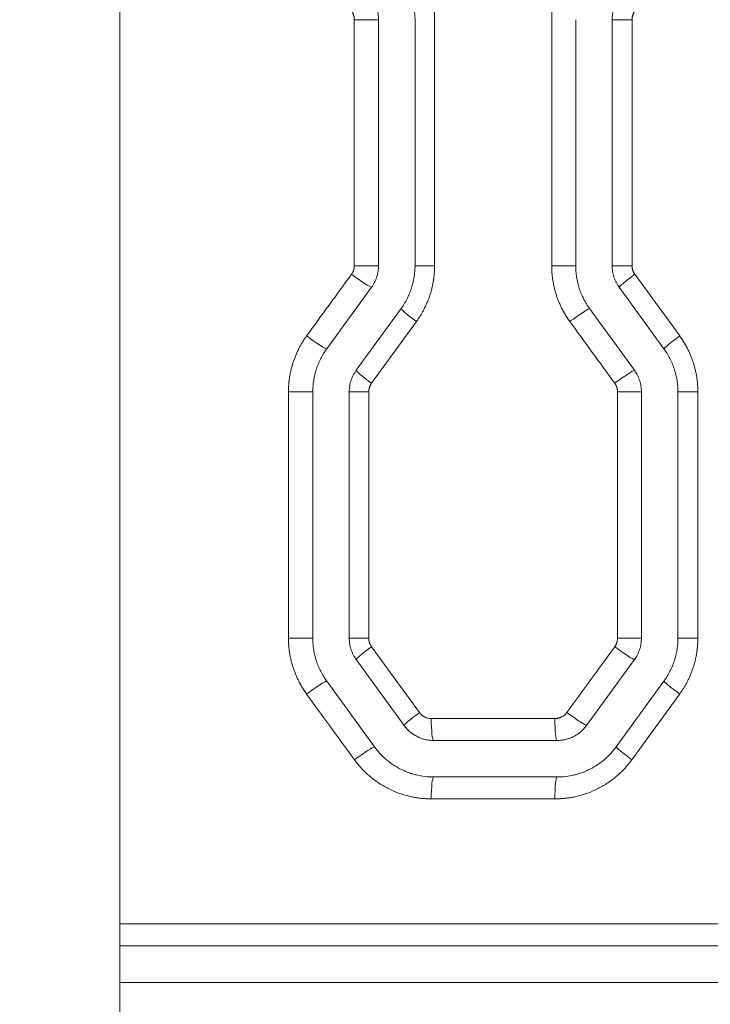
# Model space of a CAD drawing. Header units: millimetres. Extents: x 0 to 594, y 0 to 420.
# Tile 216 of 420: x 259.78 to 264.51, y 305.57 to 312.32. Entities that reach past the tile are written whole.
import ezdxf

# ---------------------------------------------------------------- set-up
doc = ezdxf.new("R2010")
doc.units = ezdxf.units.MM
doc.layers.add('1', color=7, linetype='Continuous', true_color=0xffffff)
doc.styles.add('Arial Unicode MS', font='txt')
doc.dimstyles.get("Standard").update_dxf_attribs({"dimtxt": 0.18, "dimasz": 0.18, "dimexe": 0.18, "dimexo": 0.0625, "dimgap": 0.09, "dimtad": 0, "dimtih": 1, "dimtoh": 1, "dimdec": 4, "dimzin": 0, "dimdsep": 46, "dimtxsty": 'Standard', "dimcen": 0.09, "dimadec": 0, "dimazin": 0, "dimtfac": 1, "dimtdec": 4, "dimtofl": 0, "dimtmove": 0, "dimatfit": 3, "dimfxl": 0, "dimtolj": 1, "dimtzin": 0, "dimarcsym": 0})

# ---------------------------------------------------------------- blocks, each defined once
blk = doc.blocks.new('_U0')
at = {"layer": '1', "color": 18, "lineweight": 13}
for p, q in [((147.6569, 304.1723), (147.6569, 390.192)), ((305.8469, 301.3923), (305.8469, 390.192)), ((147.6569, 388.192), (198.8518, 388.192)), ((305.8469, 388.192), (254.6521, 388.192))]:
    blk.add_line(p, q, dxfattribs=at)
at = {"layer": '1', "color": 18}
for points in [[(147.6569, 388.192), (151.1569, 389.1299), (151.1569, 387.2542)], [(305.8469, 388.192), (302.3469, 387.2542), (302.3469, 389.1299)]]:
    blk.add_solid(points, dxfattribs=at)
at = {"layer": '1', "color": 18, "linetype": 'Continuous', "lineweight": 13, "char_height": 3.5, "attachment_point": 7, "line_spacing_factor": 1.047437, "style": 'Arial Unicode MS'}
for s, insert in [('\\fArial Unicode MS|b0|i0;\\W1.0000;3.16', (200.5373, 385.5562)), ('\\fArial Unicode MS|b0|i0;\\W1.0000;LIFT POINT SPAN', (213.2036, 385.5562))]:
    blk.add_mtext(s, dxfattribs=dict(at, insert=insert))
blk = doc.blocks.new('_U8')
at = {"layer": '1', "color": 18, "lineweight": 13}
for p, q in [((305.8469, 341.6323), (287.0636, 341.6323)), ((289.0636, 341.6323), (289.0636, 254.0957)), ((305.8469, 301.3923), (287.0636, 301.3923)), ((289.0636, 254.0957), (284.0636, 254.0957))]:
    blk.add_line(p, q, dxfattribs=at)
at = {"layer": '1', "color": 18}
for points in [[(289.0636, 341.6323), (290.0014, 338.1323), (288.1258, 338.1323)], [(289.0636, 301.3923), (288.1258, 304.8923), (290.0014, 304.8923)]]:
    blk.add_solid(points, dxfattribs=at)
at = {"layer": '1', "color": 18, "linetype": 'Continuous', "lineweight": 13, "char_height": 3.5, "attachment_point": 7, "line_spacing_factor": 1.047437, "style": 'Arial Unicode MS'}
for s, insert in [('\\fArial Unicode MS|b0|i0;\\W1.0000;0.8', (259.842, 251.4599)), ('\\fArial Unicode MS|b0|i0;\\W1.0000;CTRS', (269.7891, 251.4599)), ('\\fArial Unicode MS|b0|i0;\\W1.0000;AFT LIFT POINTS', (259.842, 244.3979))]:
    blk.add_mtext(s, dxfattribs=dict(at, insert=insert))

msp = doc.modelspace()

# ---------------------------------------------------------------- linework, layer by layer
at = {"layer": '1', "color": 155, "linetype": 'Continuous', "lineweight": 13}
for p, q in [((260.4707, 304.5772), (260.4707, 323.4831)), ((262.2415, 312.3165), (262.0757, 312.3165)), ((262.0757, 310.6314), (262.0757, 312.3165)), ((262.2415, 310.6314), (262.2415, 312.3165)), ((262.4915, 310.6314), (262.4915, 312.3165)), ((262.6255, 312.3165), (262.6255, 310.6314)), ((263.4273, 310.6314), (263.4273, 312.3165)), ((263.5915, 310.6314), (263.5915, 312.3165)), ((263.8415, 310.6314), (263.8415, 312.3165)), ((263.8415, 312.3165), (263.9773, 312.3165)), ((263.9773, 312.3165), (263.9773, 310.6314)), ((262.2415, 310.6314), (262.0757, 310.6314)), ((262.4915, 310.6314), (262.6255, 310.6314)), ((263.5915, 310.6314), (263.4273, 310.6314)), ((263.8415, 310.6314), (263.9773, 310.6314)), ((263.9964, 310.5726), (264.3036, 310.1504)), ((261.887, 310.0622), (262.1938, 310.4844)), ((264.196, 310.0622), (263.8893, 310.4844)), ((262.0893, 309.9153), (262.396, 310.3375)), ((263.9938, 309.9153), (263.687, 310.3375)), ((262.5012, 310.2493), (262.194, 309.8271)), ((261.7915, 309.7683), (261.6251, 309.7683)), ((261.6251, 308.0808), (261.6251, 309.7683)), ((261.7915, 308.0808), (261.7915, 309.7683)), ((262.0415, 308.0808), (262.0415, 309.7683)), ((262.0415, 309.7683), (262.1749, 309.7683)), ((262.1749, 309.7683), (262.1749, 308.0808)), ((264.0415, 309.7683), (263.8779, 309.7683)), ((263.8779, 308.0808), (263.8779, 309.7683)), ((264.0415, 308.0808), (264.0415, 309.7683)), ((264.2915, 309.7683), (264.4279, 309.7683)), ((264.2915, 308.0808), (264.2915, 309.7683)), ((264.4279, 309.7683), (264.4279, 308.0808)), ((261.7915, 308.0808), (261.6251, 308.0808)), ((262.0415, 308.0808), (262.1749, 308.0808)), ((264.0415, 308.0808), (263.8779, 308.0808)), ((264.2915, 308.0808), (264.4279, 308.0808)), ((262.194, 308.022), (262.5218, 307.5714)), ((262.4166, 307.4832), (262.0893, 307.9338)), ((263.6664, 307.4832), (263.9938, 307.9338)), ((262.2144, 307.3363), (261.887, 307.7869)), ((263.8686, 307.3363), (264.196, 307.7869)), ((264.3036, 307.6987), (263.9758, 307.2481)), ((262.6028, 307.5302), (263.4492, 307.5302)), ((262.6189, 307.3802), (263.4641, 307.3802)), ((263.4641, 307.1302), (262.6189, 307.1302)), ((263.4492, 306.9802), (262.6028, 306.9802)), ((260.4709, 306.1233), (273.8408, 306.1233)), ((273.8415, 305.9733), (260.4708, 305.9733)), ((260.4708, 305.7233), (273.8415, 305.7233))]:
    msp.add_line(p, q, dxfattribs=at)
for centre, major_axis, ratio, start_param, end_param in [((262.0734, 310.573), (0.1214, -0.0882), 0.066197, 4.621516, 6.19276), ((264.0106, 310.5726), (-0.1214, -0.0882), 0.055681, 4.788878, 6.283185), ((262.5174, 310.2493), (-0.1214, 0.0882), 0.063788, 0, 1.483225), ((263.5664, 310.2491), (0.1214, 0.0882), 0.058086, 0.079341, 1.650584), ((261.7667, 310.1508), (0.1214, -0.0882), 0.067866, 4.619238, 6.190481), ((264.3174, 310.1504), (-0.1214, -0.0882), 0.054019, 4.786603, 6.283185), ((262.2106, 309.8271), (-0.1214, 0.0882), 0.065456, 0, 1.480947), ((263.8732, 309.8269), (0.1214, 0.0882), 0.056423, 0.077065, 1.648308), ((262.2106, 308.022), (-0.1214, -0.0882), 0.065456, 4.802239, 6.283185), ((263.8732, 308.0223), (0.1214, -0.0882), 0.056423, 4.634877, 6.206121), ((261.7667, 307.6984), (0.1214, 0.0882), 0.067866, 0.092704, 1.663947), ((264.3174, 307.6987), (-0.1214, 0.0882), 0.054019, 0, 1.496582), ((262.538, 307.5714), (-0.1214, -0.0882), 0.063676, 4.799808, 6.283185), ((263.5458, 307.5717), (0.1214, -0.0882), 0.058198, 4.632448, 6.203692), ((262.6189, 307.5302), (0, -0.15), 0.107178, 4.712389, 6.283185), ((263.4641, 307.5302), (0, -0.15), 0.09945, 4.712389, 6.283185), ((262.0941, 307.2478), (0.1214, 0.0882), 0.066085, 0.090273, 1.661516), ((263.99, 307.2481), (-0.1214, 0.0882), 0.055793, 0, 1.494154), ((262.6189, 306.9802), (0, 0.15), 0.107178, 0, 1.570796), ((263.4641, 306.9802), (0, 0.15), 0.09945, 0, 1.570796)]:
    msp.add_ellipse(centre, major_axis=major_axis, ratio=ratio, start_param=start_param, end_param=end_param, dxfattribs=at)
for points, knots in [([(262.5012, 312.6985), (262.5023, 312.6969), (262.5047, 312.6937), (262.5081, 312.6888), (262.5116, 312.6838), (262.5149, 312.6789), (262.5183, 312.6739), (262.5215, 312.6689), (262.5248, 312.6638), (262.5279, 312.6587), (262.5311, 312.6536), (262.5342, 312.6485), (262.5372, 312.6433), (262.5402, 312.6381), (262.5431, 312.6329), (262.546, 312.6277), (262.5489, 312.6224), (262.5517, 312.6171), (262.5574, 312.606), (262.5657, 312.5889), (262.576, 312.5656), (262.5853, 312.5419), (262.5936, 312.5178), (262.6011, 312.4933), (262.6076, 312.4686), (262.6131, 312.4436), (262.6168, 312.423), (262.6191, 312.4071), (262.6206, 312.3958), (262.6219, 312.3845), (262.623, 312.3732), (262.6239, 312.3619), (262.6246, 312.3506), (262.6251, 312.3392), (262.6254, 312.3279), (262.6255, 312.3203), (262.6255, 312.3165)], [0, 0, 0, 0, 0.014724, 0.029438, 0.044143, 0.058841, 0.073533, 0.08822, 0.102903, 0.117585, 0.132265, 0.146945, 0.161627, 0.176312, 0.191001, 0.205695, 0.220396, 0.235104, 0.249822, 0.312204, 0.374495, 0.436791, 0.499188, 0.561863, 0.624449, 0.687044, 0.749747, 0.777589, 0.805401, 0.833193, 0.860974, 0.888751, 0.916533, 0.94433, 0.972149, 1, 1, 1, 1]), ([(263.4273, 312.3165), (263.4273, 312.3185), (263.4273, 312.3225), (263.4274, 312.3285), (263.4275, 312.3345), (263.4277, 312.3405), (263.428, 312.3465), (263.4283, 312.3525), (263.4287, 312.3585), (263.4291, 312.3645), (263.4295, 312.3705), (263.4301, 312.3765), (263.4307, 312.3825), (263.4313, 312.3885), (263.432, 312.3944), (263.4327, 312.4004), (263.4335, 312.4064), (263.4344, 312.4123), (263.4363, 312.4247), (263.4396, 312.4434), (263.4451, 312.4682), (263.4515, 312.4929), (263.4589, 312.5173), (263.4673, 312.5415), (263.4767, 312.5653), (263.4869, 312.5888), (263.496, 312.6076), (263.5035, 312.6219), (263.5089, 312.6318), (263.5145, 312.6417), (263.5203, 312.6515), (263.5262, 312.6612), (263.5323, 312.6707), (263.5386, 312.6802), (263.545, 312.6896), (263.5494, 312.6957), (263.5517, 312.6988)], [0, 0, 0, 0, 0.014723, 0.029436, 0.044142, 0.058842, 0.073536, 0.088227, 0.102915, 0.117601, 0.132288, 0.146975, 0.161666, 0.17636, 0.191059, 0.205764, 0.220477, 0.235198, 0.24993, 0.312238, 0.374471, 0.436727, 0.499102, 0.561768, 0.624363, 0.686984, 0.74973, 0.777562, 0.805367, 0.833156, 0.860935, 0.888714, 0.916502, 0.944306, 0.972136, 1, 1, 1, 1]), ([(262.4915, 312.3165), (262.4915, 312.3297), (262.491, 312.3428), (262.4889, 312.369), (262.4858, 312.3949), (262.4807, 312.4206), (262.4761, 312.4397), (262.4745, 312.4461), (262.4718, 312.4556), (262.4709, 312.4588), (262.4689, 312.4651), (262.4679, 312.4682), (262.4628, 312.4839), (262.4583, 312.4961), (262.4483, 312.5202), (262.4374, 312.5439), (262.4247, 312.5666), (262.411, 312.5888), (262.4038, 312.5997), (262.396, 312.6104)], [0, 0, 0, 0, 0.125, 0.125, 0.25, 0.375, 0.375, 0.4375, 0.4375, 0.46875, 0.46875, 0.5, 0.5, 0.625, 0.625, 0.75, 0.875, 0.875, 1, 1, 1, 1]), ([(262.2415, 312.3165), (262.2415, 312.3297), (262.2405, 312.3427), (262.2364, 312.3684), (262.2334, 312.3811), (262.2283, 312.3968), (262.2272, 312.3999), (262.2249, 312.4061), (262.2237, 312.4091), (262.22, 312.4182), (262.2172, 312.4242), (262.2083, 312.4416), (262.2015, 312.4528), (262.1938, 312.4634)], [0, 0, 0, 0, 0.25, 0.25, 0.5, 0.5, 0.5625, 0.5625, 0.625, 0.625, 0.75, 0.75, 1, 1, 1, 1]), ([(263.8415, 312.3165), (263.8415, 312.3297), (263.8426, 312.3427), (263.8456, 312.3621), (263.8469, 312.3685), (263.8492, 312.3781), (263.85, 312.3812), (263.8518, 312.3876), (263.8528, 312.3907), (263.8579, 312.4064), (263.8629, 312.4184), (263.8747, 312.4416), (263.8815, 312.4527), (263.8893, 312.4634)], [0, 0, 0, 0, 0.25, 0.25, 0.375, 0.375, 0.4375, 0.4375, 0.5, 0.5, 0.75, 0.75, 1, 1, 1, 1]), ([(262.0757, 312.3165), (262.0756, 312.3176), (262.0756, 312.32), (262.0754, 312.3234), (262.0751, 312.3269), (262.0747, 312.3303), (262.0742, 312.3338), (262.0735, 312.3372), (262.0727, 312.3406), (262.0718, 312.3439), (262.0705, 312.3481), (262.0687, 312.3532), (262.0662, 312.3589), (262.0634, 312.3644), (262.0602, 312.3698), (262.0578, 312.3732), (262.0566, 312.3749)], [0, 0, 0, 0, 0.055909, 0.111594, 0.167126, 0.222573, 0.278007, 0.333497, 0.389113, 0.444925, 0.501002, 0.600959, 0.700439, 0.799841, 0.899563, 1, 1, 1, 1]), ([(263.9964, 312.3753), (263.9958, 312.3743), (263.9944, 312.3724), (263.9925, 312.3695), (263.9907, 312.3665), (263.989, 312.3635), (263.9875, 312.3604), (263.986, 312.3572), (263.9846, 312.354), (263.9834, 312.3508), (263.9819, 312.3466), (263.9804, 312.3414), (263.979, 312.3353), (263.978, 312.3291), (263.9774, 312.3228), (263.9774, 312.3186), (263.9773, 312.3165)], [0, 0, 0, 0, 0.055777, 0.111319, 0.166691, 0.221963, 0.277203, 0.332478, 0.387858, 0.44341, 0.499202, 0.599719, 0.699652, 0.799406, 0.899387, 1, 1, 1, 1]), ([(262.0566, 310.573), (262.0573, 310.5739), (262.0586, 310.5758), (262.0605, 310.5787), (262.0623, 310.5817), (262.064, 310.5847), (262.0655, 310.5877), (262.067, 310.5909), (262.0684, 310.594), (262.0696, 310.5973), (262.0711, 310.6014), (262.0726, 310.6066), (262.0739, 310.6127), (262.0749, 310.6189), (262.0755, 310.6251), (262.0756, 310.6293), (262.0757, 310.6314)], [0, 0, 0, 0, 0.055748, 0.111246, 0.16656, 0.221757, 0.276904, 0.332071, 0.387323, 0.44273, 0.498358, 0.599093, 0.699214, 0.799131, 0.899257, 1, 1, 1, 1]), ([(262.1938, 310.4844), (262.2015, 310.4951), (262.2083, 310.5062), (262.2201, 310.5294), (262.2252, 310.5415), (262.2302, 310.5571), (262.2312, 310.5603), (262.233, 310.5666), (262.2338, 310.5698), (262.2361, 310.5793), (262.2374, 310.5858), (262.2405, 310.6051), (262.2415, 310.6182), (262.2415, 310.6314)], [0, 0, 0, 0, 0.25, 0.25, 0.5, 0.5, 0.5625, 0.5625, 0.625, 0.625, 0.75, 0.75, 1, 1, 1, 1]), ([(262.396, 310.3375), (262.4038, 310.3482), (262.4183, 310.37), (262.4375, 310.4041), (262.4484, 310.4279), (262.4559, 310.446), (262.4583, 310.4521), (262.4617, 310.4614), (262.4629, 310.4645), (262.465, 310.4707), (262.4661, 310.4739), (262.4711, 310.4895), (262.4747, 310.5021), (262.4808, 310.5275), (262.4859, 310.5531), (262.4889, 310.579), (262.491, 310.605), (262.4915, 310.6182), (262.4915, 310.6314)], [0, 0, 0, 0, 0.125, 0.25, 0.375, 0.375, 0.4375, 0.4375, 0.46875, 0.46875, 0.5, 0.5, 0.625, 0.625, 0.75, 0.875, 0.875, 1, 1, 1, 1]), ([(262.6255, 310.6314), (262.6255, 310.6294), (262.6255, 310.6254), (262.6254, 310.6194), (262.6252, 310.6134), (262.625, 310.6074), (262.6248, 310.6014), (262.6245, 310.5954), (262.6241, 310.5894), (262.6237, 310.5834), (262.6232, 310.5774), (262.6227, 310.5714), (262.6221, 310.5655), (262.6215, 310.5595), (262.6208, 310.5535), (262.62, 310.5476), (262.6192, 310.5416), (262.6184, 310.5357), (262.6165, 310.5233), (262.6131, 310.5046), (262.6077, 310.4797), (262.6012, 310.4551), (262.5938, 310.4306), (262.5855, 310.4065), (262.5761, 310.3827), (262.5659, 310.3592), (262.5567, 310.3405), (262.5493, 310.3262), (262.5439, 310.3162), (262.5383, 310.3064), (262.5325, 310.2966), (262.5266, 310.2869), (262.5205, 310.2774), (262.5142, 310.2679), (262.5078, 310.2586), (262.5034, 310.2524), (262.5012, 310.2493)], [0, 0, 0, 0, 0.014716, 0.029423, 0.044122, 0.058815, 0.073502, 0.088186, 0.102868, 0.117548, 0.132228, 0.146909, 0.161592, 0.17628, 0.190973, 0.205672, 0.220378, 0.235094, 0.249819, 0.312173, 0.374454, 0.43676, 0.499187, 0.561832, 0.624408, 0.687012, 0.749744, 0.777572, 0.805374, 0.833159, 0.860936, 0.888714, 0.9165, 0.944305, 0.972135, 1, 1, 1, 1]), ([(263.5517, 310.2491), (263.5505, 310.2507), (263.5481, 310.2539), (263.5447, 310.2588), (263.5413, 310.2638), (263.5379, 310.2687), (263.5346, 310.2737), (263.5313, 310.2788), (263.528, 310.2838), (263.5249, 310.2889), (263.5217, 310.294), (263.5186, 310.2991), (263.5156, 310.3043), (263.5126, 310.3095), (263.5096, 310.3147), (263.5067, 310.32), (263.5039, 310.3253), (263.5011, 310.3306), (263.4953, 310.3417), (263.487, 310.3588), (263.4768, 310.3822), (263.4675, 310.4059), (263.4591, 310.43), (263.4517, 310.4545), (263.4452, 310.4793), (263.4397, 310.5043), (263.436, 310.5248), (263.4336, 310.5408), (263.4321, 310.552), (263.4308, 310.5633), (263.4298, 310.5746), (263.4289, 310.5859), (263.4282, 310.5973), (263.4277, 310.6086), (263.4274, 310.62), (263.4273, 310.6276), (263.4273, 310.6314)], [0, 0, 0, 0, 0.014725, 0.02944, 0.044147, 0.058847, 0.07354, 0.08823, 0.102916, 0.1176, 0.132283, 0.146967, 0.161652, 0.176341, 0.191033, 0.205731, 0.220436, 0.235149, 0.249872, 0.312295, 0.37463, 0.436973, 0.49942, 0.562055, 0.624602, 0.687161, 0.749828, 0.77766, 0.805463, 0.833246, 0.861017, 0.888786, 0.916559, 0.944347, 0.972158, 1, 1, 1, 1]), ([(263.687, 310.3375), (263.6793, 310.3481), (263.6648, 310.3699), (263.6457, 310.4039), (263.6347, 310.4276), (263.6272, 310.4458), (263.6236, 310.455), (263.6203, 310.4643), (263.6181, 310.4705), (263.617, 310.4736), (263.6119, 310.4893), (263.6084, 310.502), (263.6023, 310.5274), (263.5972, 310.553), (263.5941, 310.5789), (263.592, 310.605), (263.5915, 310.6182), (263.5915, 310.6314)], [0, 0, 0, 0, 0.125, 0.25, 0.375, 0.375, 0.4375, 0.46875, 0.46875, 0.5, 0.5, 0.625, 0.625, 0.75, 0.875, 0.875, 1, 1, 1, 1]), ([(263.8893, 310.4844), (263.8815, 310.4951), (263.8747, 310.5063), (263.8658, 310.5237), (263.863, 310.5297), (263.8593, 310.5388), (263.8581, 310.5418), (263.8558, 310.548), (263.8547, 310.5511), (263.8497, 310.5668), (263.8466, 310.5795), (263.8426, 310.6052), (263.8415, 310.6182), (263.8415, 310.6314)], [0, 0, 0, 0, 0.25, 0.25, 0.375, 0.375, 0.4375, 0.4375, 0.5, 0.5, 0.75, 0.75, 1, 1, 1, 1]), ([(263.9773, 310.6314), (263.9773, 310.6302), (263.9774, 310.6279), (263.9775, 310.6244), (263.9778, 310.6209), (263.9783, 310.6175), (263.9788, 310.6141), (263.9795, 310.6106), (263.9803, 310.6072), (263.9812, 310.6039), (263.9825, 310.5996), (263.9843, 310.5946), (263.9868, 310.5888), (263.9896, 310.5832), (263.9928, 310.5778), (263.9952, 310.5743), (263.9964, 310.5726)], [0, 0, 0, 0, 0.055729, 0.111232, 0.166578, 0.221836, 0.277074, 0.332361, 0.387765, 0.443356, 0.4992, 0.599632, 0.699525, 0.799282, 0.899306, 1, 1, 1, 1]), ([(261.6251, 309.7683), (261.6251, 309.7703), (261.6251, 309.7744), (261.6252, 309.7804), (261.6253, 309.7864), (261.6255, 309.7924), (261.6258, 309.7984), (261.6261, 309.8044), (261.6265, 309.8104), (261.6269, 309.8164), (261.6273, 309.8224), (261.6279, 309.8284), (261.6285, 309.8344), (261.6291, 309.8404), (261.6298, 309.8463), (261.6305, 309.8523), (261.6313, 309.8583), (261.6322, 309.8642), (261.6341, 309.8766), (261.6374, 309.8953), (261.6429, 309.9202), (261.6493, 309.9448), (261.6568, 309.9693), (261.6651, 309.9934), (261.6745, 310.0173), (261.6847, 310.0408), (261.6939, 310.0595), (261.7013, 310.0738), (261.7067, 310.0838), (261.7123, 310.0937), (261.7181, 310.1035), (261.724, 310.1131), (261.7301, 310.1227), (261.7364, 310.1322), (261.7428, 310.1415), (261.7473, 310.1477), (261.7495, 310.1508)], [0, 0, 0, 0, 0.014724, 0.029439, 0.044146, 0.058846, 0.073542, 0.088234, 0.102923, 0.117611, 0.132298, 0.146987, 0.161679, 0.176374, 0.191074, 0.205781, 0.220495, 0.235219, 0.249952, 0.312252, 0.374479, 0.43673, 0.499102, 0.561766, 0.62436, 0.686983, 0.749733, 0.777562, 0.805366, 0.833152, 0.860931, 0.88871, 0.916498, 0.944303, 0.972134, 1, 1, 1, 1]), ([(264.3036, 310.1504), (264.3048, 310.1488), (264.3072, 310.1455), (264.3106, 310.1406), (264.314, 310.1357), (264.3174, 310.1307), (264.3207, 310.1257), (264.324, 310.1207), (264.3272, 310.1157), (264.3304, 310.1106), (264.3335, 310.1055), (264.3366, 310.1003), (264.3397, 310.0952), (264.3427, 310.09), (264.3456, 310.0848), (264.3485, 310.0795), (264.3514, 310.0742), (264.3542, 310.0689), (264.3599, 310.0578), (264.3682, 310.0407), (264.3784, 310.0174), (264.3877, 309.9937), (264.3961, 309.9696), (264.4036, 309.9452), (264.41, 309.9204), (264.4156, 309.8954), (264.4192, 309.8749), (264.4216, 309.8589), (264.4231, 309.8477), (264.4244, 309.8364), (264.4255, 309.8251), (264.4264, 309.8138), (264.4271, 309.8024), (264.4276, 309.7911), (264.4279, 309.7797), (264.4279, 309.7721), (264.4279, 309.7683)], [0, 0, 0, 0, 0.014722, 0.029434, 0.044138, 0.058835, 0.073526, 0.088212, 0.102895, 0.117576, 0.132256, 0.146937, 0.161619, 0.176304, 0.190994, 0.205689, 0.22039, 0.2351, 0.249819, 0.312195, 0.374482, 0.436776, 0.499176, 0.56185, 0.624437, 0.687035, 0.749742, 0.777584, 0.805396, 0.833189, 0.860969, 0.888747, 0.916531, 0.944328, 0.972148, 1, 1, 1, 1]), ([(261.7915, 309.7683), (261.7915, 309.7815), (261.792, 309.7947), (261.7941, 309.8208), (261.7972, 309.8467), (261.8023, 309.8723), (261.8069, 309.8914), (261.8094, 309.901), (261.8121, 309.9104), (261.814, 309.9168), (261.815, 309.9199), (261.8201, 309.9356), (261.8247, 309.9479), (261.8347, 309.972), (261.8456, 309.9957), (261.8583, 310.0184), (261.872, 310.0407), (261.8793, 310.0516), (261.887, 310.0622)], [0, 0, 0, 0, 0.125, 0.125, 0.25, 0.375, 0.375, 0.4375, 0.46875, 0.46875, 0.5, 0.5, 0.625, 0.625, 0.75, 0.875, 0.875, 1, 1, 1, 1]), ([(264.2915, 309.7683), (264.2915, 309.7815), (264.291, 309.7947), (264.2889, 309.8208), (264.2858, 309.8468), (264.2807, 309.8724), (264.2761, 309.8916), (264.2745, 309.8979), (264.2718, 309.9074), (264.2709, 309.9106), (264.2689, 309.9169), (264.268, 309.9201), (264.2629, 309.9357), (264.2583, 309.948), (264.2483, 309.9721), (264.2374, 309.9957), (264.2247, 310.0184), (264.211, 310.0407), (264.2038, 310.0516), (264.196, 310.0622)], [0, 0, 0, 0, 0.125, 0.125, 0.25, 0.375, 0.375, 0.4375, 0.4375, 0.46875, 0.46875, 0.5, 0.5, 0.625, 0.625, 0.75, 0.875, 0.875, 1, 1, 1, 1]), ([(262.0415, 309.7683), (262.0415, 309.7815), (262.0426, 309.7946), (262.0456, 309.8139), (262.0469, 309.8203), (262.0492, 309.8299), (262.05, 309.8331), (262.0518, 309.8394), (262.0528, 309.8426), (262.0579, 309.8582), (262.0629, 309.8703), (262.0747, 309.8935), (262.0815, 309.9046), (262.0893, 309.9153)], [0, 0, 0, 0, 0.25, 0.25, 0.375, 0.375, 0.4375, 0.4375, 0.5, 0.5, 0.75, 0.75, 1, 1, 1, 1]), ([(264.0415, 309.7683), (264.0415, 309.7815), (264.0405, 309.7945), (264.0374, 309.8138), (264.0362, 309.8202), (264.0339, 309.8298), (264.033, 309.833), (264.0313, 309.8393), (264.0303, 309.8425), (264.0252, 309.8582), (264.0202, 309.8702), (264.0084, 309.8934), (264.0015, 309.9046), (263.9938, 309.9153)], [0, 0, 0, 0, 0.25, 0.25, 0.375, 0.375, 0.4375, 0.4375, 0.5, 0.5, 0.75, 0.75, 1, 1, 1, 1]), ([(262.194, 309.8271), (262.1933, 309.8262), (262.1919, 309.8243), (262.1901, 309.8213), (262.1883, 309.8184), (262.1866, 309.8153), (262.185, 309.8122), (262.1835, 309.8091), (262.1822, 309.8059), (262.1809, 309.8026), (262.1795, 309.7984), (262.1779, 309.7933), (262.1766, 309.7871), (262.1756, 309.7809), (262.175, 309.7746), (262.1749, 309.7704), (262.1749, 309.7683)], [0, 0, 0, 0, 0.05579, 0.111341, 0.16672, 0.221996, 0.277237, 0.332511, 0.387886, 0.443432, 0.499215, 0.599738, 0.699671, 0.799421, 0.899395, 1, 1, 1, 1]), ([(263.8779, 309.7683), (263.8779, 309.7695), (263.8778, 309.7718), (263.8776, 309.7753), (263.8773, 309.7788), (263.8769, 309.7822), (263.8764, 309.7856), (263.8757, 309.7891), (263.8749, 309.7924), (263.874, 309.7958), (263.8727, 309.8), (263.8709, 309.8051), (263.8684, 309.8108), (263.8656, 309.8163), (263.8624, 309.8217), (263.86, 309.8251), (263.8588, 309.8269)], [0, 0, 0, 0, 0.055888, 0.111551, 0.167059, 0.222481, 0.277886, 0.333345, 0.388927, 0.444701, 0.500736, 0.60079, 0.700345, 0.799799, 0.899553, 1, 1, 1, 1]), ([(261.7495, 307.6984), (261.7483, 307.7), (261.746, 307.7032), (261.7425, 307.7081), (261.7391, 307.7131), (261.7357, 307.718), (261.7324, 307.723), (261.7291, 307.7281), (261.7259, 307.7331), (261.7227, 307.7382), (261.7195, 307.7433), (261.7165, 307.7484), (261.7134, 307.7536), (261.7104, 307.7588), (261.7075, 307.764), (261.7046, 307.7693), (261.7017, 307.7746), (261.6989, 307.7799), (261.6932, 307.791), (261.6849, 307.8081), (261.6746, 307.8315), (261.6653, 307.8552), (261.6569, 307.8794), (261.6495, 307.9038), (261.643, 307.9286), (261.6375, 307.9536), (261.6338, 307.9742), (261.6314, 307.9901), (261.6299, 308.0014), (261.6286, 308.0127), (261.6276, 308.024), (261.6267, 308.0353), (261.626, 308.0467), (261.6255, 308.058), (261.6252, 308.0694), (261.6251, 308.077), (261.6251, 308.0808)], [0, 0, 0, 0, 0.014727, 0.029444, 0.044153, 0.058854, 0.073549, 0.08824, 0.102927, 0.117612, 0.132296, 0.14698, 0.161666, 0.176355, 0.191048, 0.205746, 0.220451, 0.235163, 0.249885, 0.312324, 0.374671, 0.437024, 0.499479, 0.562106, 0.624644, 0.687192, 0.749848, 0.777678, 0.805479, 0.83326, 0.861029, 0.888795, 0.916567, 0.944352, 0.97216, 1, 1, 1, 1]), ([(261.887, 307.7869), (261.8793, 307.7976), (261.872, 307.8085), (261.8583, 307.8308), (261.8456, 307.8535), (261.8346, 307.8772), (261.8271, 307.8954), (261.8235, 307.9045), (261.8202, 307.9138), (261.818, 307.92), (261.817, 307.9232), (261.8119, 307.9388), (261.8084, 307.9515), (261.8023, 307.9769), (261.7972, 308.0025), (261.7941, 308.0284), (261.792, 308.0545), (261.7915, 308.0676), (261.7915, 308.0808)], [0, 0, 0, 0, 0.125, 0.125, 0.25, 0.375, 0.375, 0.4375, 0.46875, 0.46875, 0.5, 0.5, 0.625, 0.625, 0.75, 0.875, 0.875, 1, 1, 1, 1]), ([(262.0893, 307.9338), (262.0815, 307.9445), (262.0747, 307.9557), (262.0658, 307.9731), (262.063, 307.9791), (262.0593, 307.9882), (262.0581, 307.9912), (262.0558, 307.9974), (262.0547, 308.0005), (262.0497, 308.0162), (262.0466, 308.0289), (262.0426, 308.0546), (262.0415, 308.0676), (262.0415, 308.0808)], [0, 0, 0, 0, 0.25, 0.25, 0.375, 0.375, 0.4375, 0.4375, 0.5, 0.5, 0.75, 0.75, 1, 1, 1, 1]), ([(262.1749, 308.0808), (262.1749, 308.0796), (262.1749, 308.0773), (262.1751, 308.0738), (262.1754, 308.0703), (262.1758, 308.0669), (262.1763, 308.0635), (262.177, 308.06), (262.1778, 308.0566), (262.1787, 308.0533), (262.18, 308.049), (262.1818, 308.044), (262.1843, 308.0382), (262.1872, 308.0326), (262.1904, 308.0272), (262.1928, 308.0237), (262.194, 308.022)], [0, 0, 0, 0, 0.055727, 0.111229, 0.166574, 0.221832, 0.27707, 0.332359, 0.387767, 0.443362, 0.499213, 0.599626, 0.699507, 0.79926, 0.899291, 1, 1, 1, 1]), ([(263.8588, 308.0223), (263.8595, 308.0232), (263.8608, 308.0251), (263.8627, 308.028), (263.8645, 308.031), (263.8662, 308.034), (263.8678, 308.0371), (263.8692, 308.0402), (263.8706, 308.0434), (263.8718, 308.0466), (263.8733, 308.0508), (263.8748, 308.0559), (263.8762, 308.0621), (263.8771, 308.0683), (263.8778, 308.0745), (263.8778, 308.0787), (263.8779, 308.0808)], [0, 0, 0, 0, 0.055767, 0.111289, 0.166633, 0.221867, 0.277058, 0.332275, 0.387585, 0.443056, 0.498755, 0.599391, 0.699425, 0.799266, 0.899322, 1, 1, 1, 1]), ([(263.9938, 307.9338), (264.0015, 307.9445), (264.0083, 307.9556), (264.0172, 307.973), (264.0199, 307.9789), (264.0237, 307.988), (264.0249, 307.9911), (264.0272, 307.9973), (264.0283, 308.0004), (264.0333, 308.016), (264.0364, 308.0288), (264.0405, 308.0545), (264.0415, 308.0676), (264.0415, 308.0808)], [0, 0, 0, 0, 0.25, 0.25, 0.375, 0.375, 0.4375, 0.4375, 0.5, 0.5, 0.75, 0.75, 1, 1, 1, 1]), ([(264.196, 307.7869), (264.2038, 307.7976), (264.2183, 307.8194), (264.2375, 307.8536), (264.2484, 307.8773), (264.2559, 307.8955), (264.2583, 307.9016), (264.2618, 307.9108), (264.2629, 307.914), (264.265, 307.9202), (264.2661, 307.9233), (264.2712, 307.939), (264.2747, 307.9516), (264.2808, 307.9769), (264.2859, 308.0025), (264.2889, 308.0284), (264.291, 308.0545), (264.2915, 308.0676), (264.2915, 308.0808)], [0, 0, 0, 0, 0.125, 0.25, 0.375, 0.375, 0.4375, 0.4375, 0.46875, 0.46875, 0.5, 0.5, 0.625, 0.625, 0.75, 0.875, 0.875, 1, 1, 1, 1]), ([(264.4279, 308.0808), (264.4279, 308.0788), (264.4279, 308.0748), (264.4278, 308.0688), (264.4277, 308.0628), (264.4275, 308.0568), (264.4273, 308.0508), (264.427, 308.0448), (264.4266, 308.0388), (264.4262, 308.0328), (264.4257, 308.0268), (264.4252, 308.0208), (264.4246, 308.0149), (264.424, 308.0089), (264.4233, 308.0029), (264.4225, 307.997), (264.4217, 307.991), (264.4209, 307.9851), (264.419, 307.9727), (264.4156, 307.954), (264.4102, 307.9291), (264.4037, 307.9045), (264.3963, 307.8801), (264.3879, 307.8559), (264.3786, 307.8321), (264.3683, 307.8087), (264.3592, 307.7899), (264.3518, 307.7756), (264.3464, 307.7656), (264.3408, 307.7558), (264.335, 307.746), (264.3291, 307.7363), (264.323, 307.7268), (264.3167, 307.7173), (264.3103, 307.708), (264.3058, 307.7018), (264.3036, 307.6987)], [0, 0, 0, 0, 0.014716, 0.029423, 0.044122, 0.058815, 0.073503, 0.088187, 0.102868, 0.117548, 0.132228, 0.146909, 0.161592, 0.17628, 0.190972, 0.205671, 0.220377, 0.235092, 0.249817, 0.312171, 0.37445, 0.436753, 0.499175, 0.561826, 0.624405, 0.68701, 0.74974, 0.77757, 0.805375, 0.833162, 0.860941, 0.888719, 0.916505, 0.944309, 0.972137, 1, 1, 1, 1]), ([(262.5218, 307.5714), (262.5232, 307.5696), (262.5259, 307.566), (262.5304, 307.561), (262.5352, 307.5563), (262.5403, 307.5519), (262.5457, 307.5479), (262.5514, 307.5443), (262.5588, 307.5402), (262.5681, 307.5361), (262.5794, 307.5328), (262.591, 307.5306), (262.5989, 307.5303), (262.6028, 307.5302)], [0, 0, 0, 0, 0.072063, 0.143359, 0.214213, 0.284954, 0.355914, 0.427422, 0.499798, 0.6244, 0.749564, 0.874636, 1, 1, 1, 1]), ([(263.4492, 307.5302), (263.4515, 307.5302), (263.4561, 307.5303), (263.4628, 307.531), (263.4695, 307.5321), (263.4761, 307.5337), (263.4825, 307.5357), (263.4888, 307.5381), (263.4966, 307.5417), (263.5054, 307.5469), (263.5149, 307.5541), (263.5237, 307.5623), (263.5286, 307.5685), (263.531, 307.5717)], [0, 0, 0, 0, 0.07222, 0.143628, 0.21454, 0.285277, 0.356163, 0.427521, 0.499666, 0.624409, 0.749379, 0.874696, 1, 1, 1, 1]), ([(262.6189, 307.3802), (262.609, 307.3802), (262.5992, 307.3808), (262.5797, 307.3831), (262.57, 307.3848), (262.558, 307.3877), (262.5556, 307.3883), (262.5509, 307.3896), (262.5485, 307.3903), (262.5414, 307.3924), (262.5368, 307.394), (262.523, 307.3991), (262.514, 307.403), (262.4966, 307.4119), (262.4882, 307.4169), (262.4779, 307.4237), (262.4759, 307.4251), (262.4719, 307.428), (262.4659, 307.4324), (262.4602, 307.437), (262.449, 307.4465), (262.442, 307.4533), (262.4287, 307.4676), (262.4225, 307.4752), (262.4166, 307.4832)], [0, 0, 0, 0, 0.125, 0.125, 0.25, 0.25, 0.28125, 0.28125, 0.3125, 0.3125, 0.375, 0.375, 0.5, 0.5, 0.625, 0.625, 0.65625, 0.65625, 0.6875, 0.75, 0.75, 0.875, 0.875, 1, 1, 1, 1]), ([(263.4641, 307.3802), (263.474, 307.3802), (263.4935, 307.3813), (263.5127, 307.3848), (263.527, 307.3882), (263.5318, 307.3895), (263.5389, 307.3916), (263.5413, 307.3924), (263.5459, 307.3939), (263.5483, 307.3948), (263.5598, 307.399), (263.5777, 307.4068), (263.5946, 307.4167), (263.6048, 307.4235), (263.6069, 307.4249), (263.6109, 307.4278), (263.6129, 307.4293), (263.6188, 307.4337), (263.6227, 307.4368), (263.6339, 307.4464), (263.641, 307.4532), (263.6543, 307.4676), (263.6606, 307.4752), (263.6664, 307.4832)], [0, 0, 0, 0, 0.125, 0.25, 0.25, 0.3125, 0.3125, 0.34375, 0.34375, 0.375, 0.375, 0.5, 0.625, 0.625, 0.65625, 0.65625, 0.6875, 0.6875, 0.75, 0.75, 0.875, 0.875, 1, 1, 1, 1]), ([(262.6189, 307.1302), (262.5991, 307.1302), (262.5795, 307.1314), (262.5406, 307.136), (262.5213, 307.1394), (262.4927, 307.1463), (262.4832, 307.1489), (262.4714, 307.1524), (262.469, 307.1532), (262.4643, 307.1547), (262.4572, 307.157), (262.4503, 307.1595), (262.4272, 307.168), (262.3914, 307.1837), (262.3576, 307.2034), (262.3372, 307.2171), (262.3311, 307.2213), (262.3251, 307.2256), (262.3211, 307.2285), (262.3191, 307.23), (262.3092, 307.2375), (262.3015, 307.2437), (262.2791, 307.2628), (262.265, 307.2764), (262.2385, 307.3052), (262.226, 307.3203), (262.2144, 307.3363)], [0, 0, 0, 0, 0.125, 0.125, 0.25, 0.25, 0.3125, 0.3125, 0.328125, 0.328125, 0.34375, 0.375, 0.375, 0.5, 0.625, 0.625, 0.65625, 0.671875, 0.671875, 0.6875, 0.6875, 0.75, 0.75, 0.875, 0.875, 1, 1, 1, 1]), ([(263.4641, 307.1302), (263.4839, 307.1302), (263.5035, 307.1314), (263.5424, 307.136), (263.5617, 307.1394), (263.5856, 307.1452), (263.5904, 307.1464), (263.6, 307.149), (263.6047, 307.1503), (263.6188, 307.1546), (263.6281, 307.1577), (263.6557, 307.1679), (263.6735, 307.1757), (263.7084, 307.1935), (263.7253, 307.2034), (263.7458, 307.2171), (263.7499, 307.2199), (263.758, 307.2256), (263.7699, 307.2344), (263.7814, 307.2436), (263.8037, 307.2627), (263.8178, 307.2762), (263.8445, 307.305), (263.857, 307.3202), (263.8686, 307.3363)], [0, 0, 0, 0, 0.125, 0.125, 0.25, 0.25, 0.28125, 0.28125, 0.3125, 0.3125, 0.375, 0.375, 0.5, 0.5, 0.625, 0.625, 0.65625, 0.65625, 0.6875, 0.75, 0.75, 0.875, 0.875, 1, 1, 1, 1]), ([(262.6028, 306.9802), (262.5986, 306.9802), (262.5901, 306.9803), (262.5774, 306.9806), (262.5647, 306.9813), (262.552, 306.9821), (262.5394, 306.9832), (262.5267, 306.9846), (262.5142, 306.9862), (262.5016, 306.9881), (262.4891, 306.9902), (262.4766, 306.9925), (262.4641, 306.9951), (262.431, 307.0027), (262.378, 307.0187), (262.3078, 307.0494), (262.2416, 307.088), (262.194, 307.124), (262.1621, 307.1522), (262.1436, 307.1699), (262.1259, 307.1883), (262.1089, 307.2074), (262.0926, 307.2272), (262.0824, 307.2409), (262.0773, 307.2478)], [0, 0, 0, 0, 0.020862, 0.041686, 0.062479, 0.083249, 0.104004, 0.124752, 0.145501, 0.166258, 0.187032, 0.20783, 0.22866, 0.249531, 0.374586, 0.499664, 0.624528, 0.749376, 0.791272, 0.833031, 0.874719, 0.916399, 0.958138, 1, 1, 1, 1]), ([(263.9758, 307.2481), (263.9733, 307.2447), (263.9682, 307.2378), (263.9604, 307.2277), (263.9524, 307.2178), (263.9442, 307.208), (263.9358, 307.1984), (263.9272, 307.189), (263.9185, 307.1797), (263.9096, 307.1706), (263.9004, 307.1617), (263.8911, 307.1529), (263.8817, 307.1443), (263.8559, 307.1219), (263.8116, 307.0884), (263.7453, 307.0497), (263.675, 307.0189), (263.6178, 307.0016), (263.5763, 306.9925), (263.5511, 306.988), (263.5258, 306.9845), (263.5004, 306.982), (263.4748, 306.9805), (263.4578, 306.9803), (263.4492, 306.9802)], [0, 0, 0, 0, 0.020851, 0.041664, 0.062449, 0.083212, 0.103963, 0.124708, 0.145457, 0.166217, 0.186997, 0.207804, 0.228646, 0.249531, 0.374524, 0.499664, 0.624481, 0.749437, 0.791285, 0.833012, 0.874683, 0.916362, 0.958113, 1, 1, 1, 1])]:
    msp.add_open_spline(points, degree=3, knots=knots, dxfattribs=at)
for points in [[(261.7495, 310.1508), (261.8518, 310.2915), (261.9542, 310.4322), (262.0566, 310.573)], [(263.8588, 309.8269), (263.7564, 309.9676), (263.654, 310.1083), (263.5517, 310.2491)], [(263.531, 307.5717), (263.6403, 307.7219), (263.7495, 307.8721), (263.8588, 308.0223)], [(262.0773, 307.2478), (261.968, 307.398), (261.8587, 307.5482), (261.7495, 307.6984)]]:
    msp.add_open_spline(points, degree=3, dxfattribs=at)

# ---------------------------------------------------------------- dimensions: what is measured, and where the dimension line sits
at = {"layer": '1', "color": 18, "linetype": 'Continuous', "lineweight": 13}
dim = msp.add_linear_dim(base=(305.8469, 388.192), p1=(147.6569, 304.1723), p2=(305.8469, 301.3923), text=' <> \\fArial Unicode MS|b0|i0;\\C18;{\\H1.00x;\\fArial Unicode MS|b0|i0;LIFT POINT SPAN\\fArial Unicode MS|b0|i0;}\\C18;', dimstyle='Standard', override={"dimtxt": 3.5, "dimasz": 3.5, "dimexe": 2, "dimexo": 0, "dimgap": 1.5, "dimtih": 1, "dimtoh": 1, "dimdec": 2, "dimlfac": 0.02, "dimdsep": 46, "dimlunit": 2, "dimtxsty": 'Arial Unicode MS', "dimsah": 1, "dimse1": 0, "dimse2": 0, "dimsd1": 0, "dimsd2": 0, "dimclrd": 18, "dimclre": 18, "dimclrt": 18, "dimtol": 0, "dimtm": -0.1, "dimtfac": 1, "dimtdec": 2, "dimtofl": 1, "dimtmove": 0, "dimlwd": 13, "dimlwe": 13}, dxfattribs=at)
dim.commit()
dim.dimension.update_dxf_attribs({"geometry": '_U0', "text_midpoint": (226.7519, 388.192), "dimtype": 160})
dim = msp.add_linear_dim(base=(289.0636, 301.3923), p1=(305.8469, 341.6323), p2=(305.8469, 301.3923), angle=90, text=' <> \\fArial Unicode MS|b0|i0;\\C18;{\\H1.00x;\\fArial Unicode MS|b0|i0;CTRS\\fArial Unicode MS|b0|i0;}\\C18;\\P\\fArial Unicode MS|b0|i0;\\C18;{\\H1.00x;\\fArial Unicode MS|b0|i0;AFT LIFT POINTS\\fArial Unicode MS|b0|i0;}\\C18;', dimstyle='Standard', override={"dimtxt": 3.5, "dimasz": 3.5, "dimexe": 2, "dimexo": 0, "dimgap": 1.5, "dimtih": 1, "dimtoh": 1, "dimdec": 1, "dimlfac": 0.02, "dimdsep": 46, "dimlunit": 2, "dimtxsty": 'Arial Unicode MS', "dimsah": 1, "dimse1": 0, "dimse2": 0, "dimsd1": 0, "dimsd2": 0, "dimclrd": 18, "dimclre": 18, "dimclrt": 18, "dimtol": 0, "dimtm": -0.1, "dimtfac": 1, "dimtdec": 2, "dimtofl": 1, "dimtmove": 1, "dimlwd": 13, "dimlwe": 13}, dxfattribs=at)
dim.commit()
dim.dimension.update_dxf_attribs({"geometry": '_U8', "text_midpoint": (279.4955, 250.5874), "dimtype": 160})

doc.saveas('drawing.dxf')
